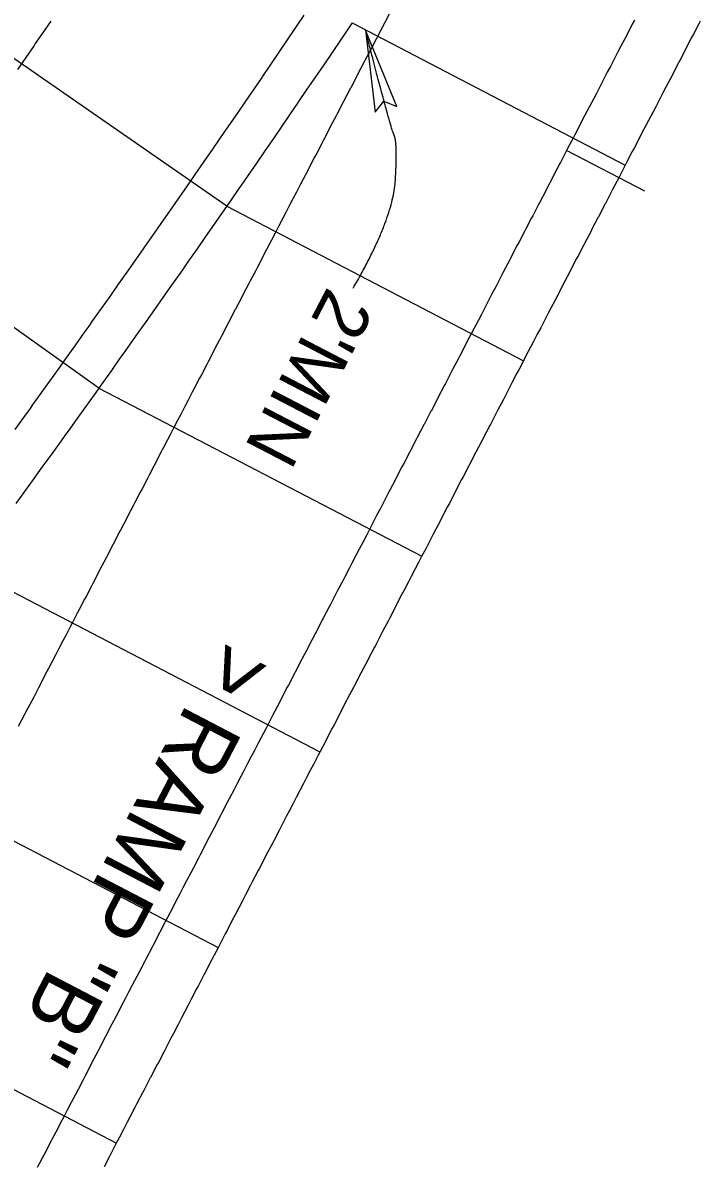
# Model space of a CAD drawing. Extents: x 2145147 to 2158018, y 137519 to 148068.
# Drawn here: x 2150489.6 to 2150535.7, y 143886.4 to 143964 of the extents above; entities that cross this region are included whole.
import ezdxf

# ---------------------------------------------------------------- set-up
doc = ezdxf.new("R2010")
doc.units = 0
for name, color, linetype in [('PR_Align_Ramp_B', 7, 'Continuous'), ('PR_Align_Ramp_B_Label', 7, 'Continuous'), ('PR_Dimensions', 7, 'Continuous'), ('PR_Joint_Contraction', 7, 'Continuous'), ('PR_Joint_Long', 7, 'Continuous'), ('PR_Road_Concrete', 7, 'Continuous')]:
    doc.layers.add(name, color=color, linetype=linetype)

msp = doc.modelspace()

# ---------------------------------------------------------------- linework, layer by layer
at = {"layer": 'PR_Align_Ramp_B'}
msp.add_lwpolyline([(2150531.92, 143952.536), (2150526.598, 143955.306)], dxfattribs=at)
at = {"layer": 'PR_Dimensions'}
msp.add_lwpolyline([(2150512.917, 143963.496), (2150513.57, 143957.92), (2150514.153, 143958.665), (2150515.053, 143958.309)], close=True, dxfattribs=at)
msp.add_open_spline([(2150512.084, 143945.95), (2150514.76, 143950.575), (2150515.116, 143955.813), (2150514.61, 143956.878), (2150512.917, 143963.496)], degree=2, dxfattribs=at)
at = {"layer": 'PR_Joint_Contraction'}
for p, q in [((2150503.472, 143951.523), (2150482.38, 143966.149)), ((2150512.002, 143963.993), (2150530.593, 143954.317)), ((2150494.767, 143939.143), (2150473.867, 143954.043)), ((2150503.475, 143951.521), (2150523.668, 143941.011)), ((2150494.767, 143939.143), (2150516.743, 143927.705)), ((2150485.885, 143926.856), (2150509.818, 143914.4)), ((2150476.826, 143914.66), (2150502.893, 143901.094)), ((2150467.585, 143902.56), (2150495.968, 143887.788))]:
    msp.add_line(p, q, dxfattribs=at)
at = {"layer": 'PR_Joint_Long'}
for points in [[(2150527.59, 143989.699), (2150513.361, 143962.363), (2150513.292, 143962.231), (2150512.872, 143961.423), (2150512.83, 143961.344), (2150512.383, 143960.483), (2150512.369, 143960.457), (2150511.907, 143959.569), (2150511.894, 143959.544), (2150511.445, 143958.682), (2150511.405, 143958.604), (2150510.984, 143957.795), (2150510.916, 143957.664), (2150510.522, 143956.908), (2150510.426, 143956.725), (2150510.06, 143956.021), (2150509.937, 143955.785), (2150509.599, 143955.134), (2150509.448, 143954.845), (2150509.137, 143954.247), (2150508.959, 143953.906), (2150508.675, 143953.36), (2150508.47, 143952.966), (2150508.214, 143952.473), (2150507.981, 143952.026), (2150507.752, 143951.586), (2150507.492, 143951.087), (2150507.29, 143950.699), (2150507.003, 143950.147), (2150506.829, 143949.812), (2150506.514, 143949.207), (2150506.367, 143948.925), (2150506.025, 143948.268), (2150505.905, 143948.038), (2150505.536, 143947.328), (2150505.444, 143947.151), (2150505.047, 143946.388), (2150504.982, 143946.264), (2150504.558, 143945.449), (2150504.52, 143945.377), (2150504.069, 143944.509), (2150504.059, 143944.49), (2150503.597, 143943.603), (2150503.58, 143943.569), (2150503.135, 143942.716), (2150503.091, 143942.63), (2150502.674, 143941.828), (2150502.602, 143941.69), (2150502.212, 143940.941), (2150502.113, 143940.75), (2150501.75, 143940.054), (2150501.623, 143939.81), (2150501.289, 143939.167), (2150501.134, 143938.871), (2150500.827, 143938.28), (2150500.645, 143937.931), (2150500.365, 143937.393), (2150500.156, 143936.991), (2150499.904, 143936.506), (2150499.667, 143936.052), (2150499.442, 143935.619), (2150499.178, 143935.112), (2150498.98, 143934.732), (2150498.689, 143934.172), (2150498.519, 143933.845), (2150498.2, 143933.233), (2150498.057, 143932.958), (2150497.711, 143932.293), (2150497.595, 143932.071), (2150497.222, 143931.353), (2150497.134, 143931.184), (2150496.733, 143930.414), (2150496.672, 143930.297), (2150496.244, 143929.474), (2150496.21, 143929.41), (2150495.755, 143928.534), (2150495.749, 143928.523), (2150495.287, 143927.636), (2150495.266, 143927.595), (2150494.825, 143926.749), (2150494.777, 143926.655), (2150494.364, 143925.862), (2150494.288, 143925.715), (2150493.902, 143924.974), (2150493.799, 143924.776), (2150493.44, 143924.087), (2150493.309, 143923.836), (2150492.979, 143923.2), (2150492.82, 143922.896), (2150492.517, 143922.313), (2150492.331, 143921.957), (2150492.055, 143921.426), (2150491.842, 143921.017), (2150491.594, 143920.539), (2150491.353, 143920.077), (2150491.132, 143919.652), (2150490.864, 143919.138), (2150490.67, 143918.765), (2150490.34, 143918.13), (2150490.209, 143917.878), (2150489.815, 143917.122), (2150489.747, 143916.991), (2150489.29, 143916.114)], [(2150508.725, 143964.505), (2150508.159, 143963.668), (2150507.592, 143962.832), (2150507.024, 143961.996), (2150506.455, 143961.16), (2150505.888, 143960.328), (2150505.859, 143960.285), (2150505.316, 143959.491), (2150504.745, 143958.657), (2150504.174, 143957.824), (2150503.602, 143956.991), (2150503.029, 143956.159), (2150502.456, 143955.327), (2150501.97, 143954.624), (2150501.88, 143954.494), (2150501.306, 143953.665), (2150500.73, 143952.834), (2150500.154, 143952.004), (2150499.576, 143951.175), (2150498.998, 143950.346), (2150498.42, 143949.519), (2150498.044, 143948.981), (2150497.839, 143948.689), (2150497.26, 143947.863), (2150496.679, 143947.036), (2150496.098, 143946.21), (2150495.515, 143945.384), (2150494.932, 143944.558), (2150494.349, 143943.735), (2150494.085, 143943.362), (2150493.763, 143942.908), (2150493.179, 143942.086), (2150492.593, 143941.262), (2150492.006, 143940.44), (2150491.419, 143939.617), (2150490.831, 143938.796), (2150490.243, 143937.976), (2150490.093, 143937.767), (2150489.652, 143937.153), (2150489.062, 143936.333)], [(2150531.215, 143964.176), (2150531.068, 143963.895), (2150530.753, 143963.289), (2150530.579, 143962.955), (2150530.291, 143962.402), (2150530.09, 143962.015), (2150529.83, 143961.515), (2150529.601, 143961.076), (2150529.368, 143960.628), (2150529.112, 143960.136), (2150528.906, 143959.741), (2150528.623, 143959.196), (2150528.445, 143958.854), (2150528.134, 143958.257), (2150527.983, 143957.967), (2150527.645, 143957.317), (2150527.521, 143957.08), (2150527.156, 143956.377), (2150527.06, 143956.193), (2150526.667, 143955.438), (2150526.598, 143955.306), (2150526.178, 143954.498), (2150526.136, 143954.419), (2150525.688, 143953.558), (2150525.675, 143953.531), (2150525.213, 143952.644), (2150525.199, 143952.619), (2150524.751, 143951.757), (2150524.71, 143951.679), (2150524.29, 143950.87), (2150524.221, 143950.739), (2150523.828, 143949.983), (2150523.732, 143949.8), (2150523.366, 143949.096), (2150523.243, 143948.86), (2150522.905, 143948.209), (2150522.754, 143947.92), (2150522.443, 143947.322), (2150522.265, 143946.981), (2150521.981, 143946.435), (2150521.776, 143946.041), (2150521.52, 143945.548), (2150521.287, 143945.101), (2150521.058, 143944.661), (2150520.798, 143944.162), (2150520.596, 143943.774), (2150520.309, 143943.222), (2150520.135, 143942.887), (2150519.82, 143942.282), (2150519.673, 143942), (2150519.331, 143941.343), (2150519.211, 143941.113), (2150518.842, 143940.403), (2150518.75, 143940.226), (2150518.353, 143939.463), (2150518.288, 143939.339), (2150517.864, 143938.523), (2150517.826, 143938.452), (2150517.375, 143937.584), (2150517.365, 143937.565), (2150516.903, 143936.678), (2150516.885, 143936.644), (2150516.441, 143935.79), (2150516.396, 143935.704), (2150515.98, 143934.903), (2150515.907, 143934.765), (2150515.518, 143934.016), (2150515.418, 143933.825), (2150515.056, 143933.129), (2150514.929, 143932.885), (2150514.594, 143932.242), (2150514.44, 143931.946), (2150514.133, 143931.355), (2150513.951, 143931.006), (2150513.671, 143930.468), (2150513.462, 143930.066), (2150513.209, 143929.581), (2150512.973, 143929.127), (2150512.748, 143928.694), (2150512.484, 143928.187), (2150512.286, 143927.807), (2150511.995, 143927.247), (2150511.824, 143926.92), (2150511.506, 143926.308), (2150511.363, 143926.033), (2150511.017, 143925.368), (2150510.901, 143925.146), (2150510.528, 143924.428), (2150510.439, 143924.259), (2150510.039, 143923.489), (2150509.978, 143923.372), (2150509.55, 143922.549), (2150509.516, 143922.485), (2150509.061, 143921.609), (2150509.054, 143921.598), (2150508.593, 143920.711), (2150508.572, 143920.67), (2150508.131, 143919.824), (2150508.082, 143919.73), (2150507.669, 143918.936), (2150507.593, 143918.79), (2150507.208, 143918.049), (2150507.104, 143917.851), (2150506.746, 143917.162), (2150506.615, 143916.911), (2150506.284, 143916.275), (2150506.126, 143915.971), (2150505.823, 143915.388), (2150505.637, 143915.032), (2150505.361, 143914.501), (2150505.148, 143914.092), (2150504.899, 143913.614), (2150504.659, 143913.152), (2150504.438, 143912.727), (2150504.17, 143912.213), (2150503.976, 143911.84), (2150503.645, 143911.205), (2150503.514, 143910.953), (2150503.121, 143910.197), (2150503.053, 143910.066), (2150502.596, 143909.189), (2150502.591, 143909.179), (2150502.129, 143908.292), (2150502.071, 143908.181), (2150501.668, 143907.405), (2150501.547, 143907.173), (2150501.206, 143906.518), (2150501.022, 143906.165), (2150500.744, 143905.631), (2150500.498, 143905.157), (2150500.283, 143904.744), (2150499.973, 143904.149), (2150499.821, 143903.857), (2150499.448, 143903.14), (2150499.359, 143902.97), (2150498.924, 143902.132), (2150498.898, 143902.082), (2150498.436, 143901.195), (2150498.399, 143901.124), (2150497.974, 143900.308), (2150497.874, 143900.116), (2150497.513, 143899.421), (2150497.35, 143899.108), (2150497.051, 143898.534), (2150496.825, 143898.1), (2150496.589, 143897.647), (2150496.301, 143897.092), (2150496.128, 143896.76), (2150495.776, 143896.084), (2150495.666, 143895.873), (2150495.251, 143895.076), (2150495.204, 143894.986), (2150494.743, 143894.099), (2150494.727, 143894.068), (2150494.281, 143893.212), (2150494.202, 143893.06), (2150493.819, 143892.325), (2150493.678, 143892.052), (2150493.358, 143891.438), (2150493.153, 143891.044), (2150492.896, 143890.551), (2150492.628, 143890.036), (2150492.434, 143889.664), (2150492.104, 143889.028), (2150491.973, 143888.777), (2150491.579, 143888.02), (2150491.511, 143887.89), (2150491.054, 143887.012), (2150491.049, 143887.003), (2150490.588, 143886.116)], [(2150512, 143963.994), (2150511.21, 143962.824), (2150510.643, 143961.985), (2150510.074, 143961.147), (2150509.505, 143960.309), (2150508.935, 143959.471), (2150508.364, 143958.634), (2150508.338, 143958.596), (2150507.793, 143957.798), (2150507.22, 143956.962), (2150506.647, 143956.126), (2150506.074, 143955.291), (2150505.499, 143954.457), (2150504.924, 143953.623), (2150504.436, 143952.916), (2150504.348, 143952.789), (2150503.772, 143951.956), (2150503.195, 143951.124), (2150502.617, 143950.292), (2150502.038, 143949.46), (2150501.458, 143948.629), (2150500.878, 143947.799), (2150500.501, 143947.26), (2150500.297, 143946.969), (2150499.716, 143946.139), (2150499.133, 143945.31), (2150498.55, 143944.482), (2150497.966, 143943.654), (2150497.382, 143942.826), (2150496.796, 143941.999), (2150496.533, 143941.627), (2150496.21, 143941.173), (2150495.624, 143940.347), (2150495.036, 143939.522), (2150494.448, 143938.697), (2150493.859, 143937.872), (2150493.27, 143937.049), (2150492.679, 143936.225), (2150492.531, 143936.018), (2150492.088, 143935.402), (2150491.497, 143934.58), (2150490.904, 143933.758), (2150490.311, 143932.937), (2150489.717, 143932.116), (2150489.122, 143931.296)], [(2150491.5, 143964.101), (2150490.933, 143963.279), (2150490.452, 143962.583), (2150490.366, 143962.458), (2150489.798, 143961.637), (2150489.229, 143960.817)]]:
    msp.add_lwpolyline(points, dxfattribs=at)
at = {"layer": 'PR_Road_Concrete'}
msp.add_lwpolyline([(2150535.686, 143964.104), (2150535.594, 143963.927), (2150535.224, 143963.216), (2150535.105, 143962.988), (2150534.763, 143962.329), (2150534.616, 143962.048), (2150534.301, 143961.442), (2150534.127, 143961.108), (2150533.839, 143960.555), (2150533.638, 143960.169), (2150533.378, 143959.668), (2150533.149, 143959.229), (2150532.916, 143958.781), (2150532.66, 143958.289), (2150532.454, 143957.894), (2150532.171, 143957.35), (2150531.993, 143957.007), (2150531.682, 143956.41), (2150531.531, 143956.12), (2150531.193, 143955.47), (2150531.069, 143955.233), (2150530.704, 143954.531), (2150530.608, 143954.346), (2150530.215, 143953.591), (2150530.146, 143953.459), (2150529.726, 143952.651), (2150529.684, 143952.572), (2150529.237, 143951.712), (2150529.223, 143951.685), (2150528.761, 143950.798), (2150528.748, 143950.772), (2150528.299, 143949.911), (2150528.259, 143949.832), (2150527.838, 143949.024), (2150527.77, 143948.893), (2150527.376, 143948.137), (2150527.28, 143947.953), (2150526.914, 143947.25), (2150526.791, 143947.013), (2150526.453, 143946.363), (2150526.302, 143946.074), (2150525.991, 143945.475), (2150525.813, 143945.134), (2150525.529, 143944.588), (2150525.324, 143944.194), (2150525.068, 143943.701), (2150524.835, 143943.255), (2150524.606, 143942.814), (2150524.346, 143942.315), (2150524.144, 143941.927), (2150523.857, 143941.375), (2150523.683, 143941.04), (2150523.368, 143940.435), (2150523.221, 143940.153), (2150522.879, 143939.496), (2150522.759, 143939.266), (2150522.39, 143938.556), (2150522.298, 143938.379), (2150521.901, 143937.616), (2150521.836, 143937.492), (2150521.412, 143936.677), (2150521.374, 143936.605), (2150520.923, 143935.737), (2150520.913, 143935.718), (2150520.451, 143934.831), (2150520.434, 143934.797), (2150519.989, 143933.944), (2150519.945, 143933.858), (2150519.528, 143933.057), (2150519.456, 143932.918), (2150519.066, 143932.17), (2150518.967, 143931.978), (2150518.604, 143931.283), (2150518.477, 143931.039), (2150518.143, 143930.396), (2150517.988, 143930.099), (2150517.681, 143929.509), (2150517.499, 143929.159), (2150517.219, 143928.621), (2150517.01, 143928.22), (2150516.758, 143927.734), (2150516.521, 143927.28), (2150516.296, 143926.847), (2150516.032, 143926.34), (2150515.834, 143925.96), (2150515.543, 143925.401), (2150515.373, 143925.073), (2150515.054, 143924.461), (2150514.911, 143924.186), (2150514.565, 143923.521), (2150514.449, 143923.299), (2150514.076, 143922.582), (2150513.988, 143922.412), (2150513.587, 143921.642), (2150513.526, 143921.525), (2150513.098, 143920.702), (2150513.064, 143920.638), (2150512.609, 143919.763), (2150512.603, 143919.751), (2150512.141, 143918.864), (2150512.12, 143918.823), (2150511.679, 143917.977), (2150511.631, 143917.883), (2150511.218, 143917.09), (2150511.142, 143916.944), (2150510.756, 143916.203), (2150510.653, 143916.004), (2150510.294, 143915.316), (2150510.163, 143915.064), (2150509.833, 143914.429), (2150509.674, 143914.125), (2150509.371, 143913.542), (2150509.185, 143913.185), (2150508.909, 143912.655), (2150508.696, 143912.245), (2150508.448, 143911.767), (2150508.207, 143911.306), (2150507.986, 143910.88), (2150507.718, 143910.366), (2150507.524, 143909.993), (2150507.194, 143909.358), (2150507.063, 143909.106), (2150506.669, 143908.35), (2150506.601, 143908.219), (2150506.144, 143907.342), (2150506.139, 143907.332), (2150505.678, 143906.445), (2150505.62, 143906.334), (2150505.216, 143905.558), (2150505.095, 143905.326), (2150504.754, 143904.671), (2150504.57, 143904.318), (2150504.293, 143903.784), (2150504.046, 143903.31), (2150503.831, 143902.897), (2150503.521, 143902.302), (2150503.369, 143902.01), (2150502.997, 143901.294), (2150502.908, 143901.123), (2150502.472, 143900.286), (2150502.446, 143900.236), (2150501.984, 143899.349), (2150501.947, 143899.278), (2150501.523, 143898.462), (2150501.423, 143898.27), (2150501.061, 143897.575), (2150500.898, 143897.262), (2150500.599, 143896.688), (2150500.373, 143896.254), (2150500.138, 143895.801), (2150499.849, 143895.246), (2150499.676, 143894.913), (2150499.324, 143894.238), (2150499.214, 143894.026), (2150498.8, 143893.23), (2150498.753, 143893.139), (2150498.291, 143892.252), (2150498.275, 143892.222), (2150497.829, 143891.365), (2150497.75, 143891.214), (2150497.368, 143890.478), (2150497.226, 143890.206), (2150496.906, 143889.591), (2150496.701, 143889.198), (2150496.444, 143888.704), (2150496.176, 143888.19), (2150495.983, 143887.817), (2150495.652, 143887.182), (2150495.521, 143886.93), (2150495.127, 143886.174)], dxfattribs=at)

# ---------------------------------------------------------------- texts
at = {"layer": 'PR_Align_Ramp_B_Label'}
msp.add_text('> RAMP "B"', height=4.3, rotation=242.47762, dxfattribs=at).set_placement((2150503.086, 143922.186))
at = {"layer": 'PR_Dimensions'}
msp.add_text("2'MIN", height=3.6, rotation=242.53748, dxfattribs=at).set_placement((2150510.372, 143946.138))

doc.saveas('drawing.dxf')
